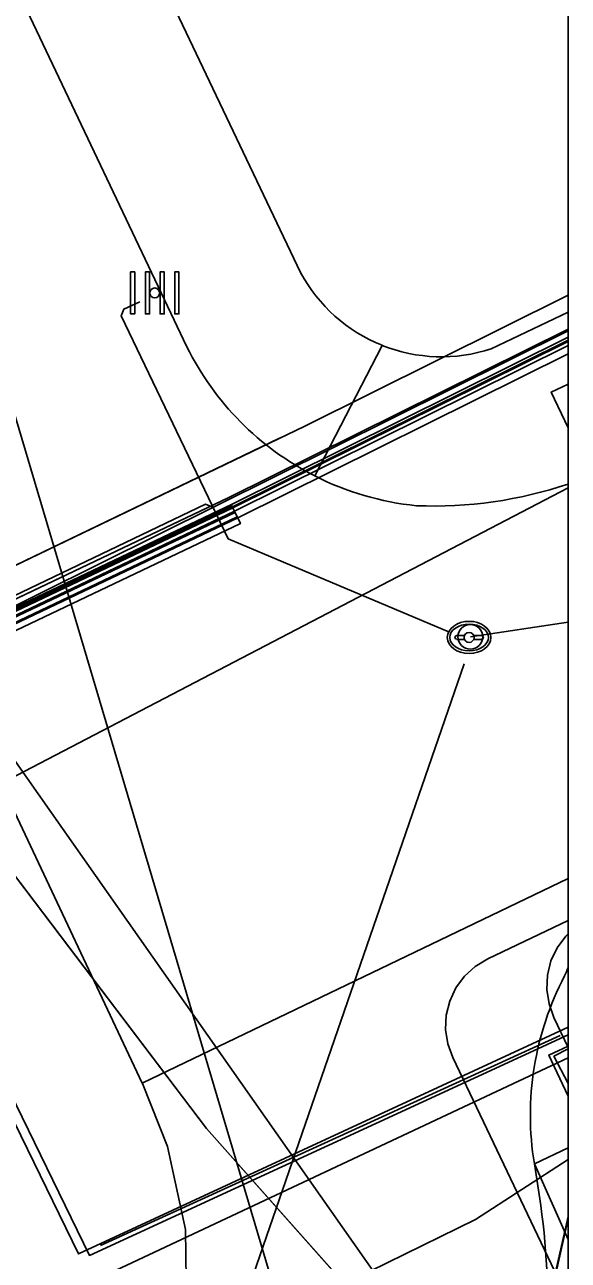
# Model space of a CAD drawing. Extents: x 192672 to 192910, y 446344 to 446512.
# Drawn here: x 192849.64 to 192860.64, y 446452.12 to 446477.15 of the extents above; entities that cross this region are included whole.
import ezdxf

# ---------------------------------------------------------------- set-up
doc = ezdxf.new("R2010")
doc.units = 0
for name, color, linetype in [('1010 viewport', 7, 'Continuous'), ('B-OI-KL-()_OVERIG_RIOOLVRIJVERVAL-S', 7, 'Continuous'), ('B-OI-KL-BUISLEIDING_OLIEGASCHEMICALIEN_GASLAGEDRUK-G', 7, 'Continuous'), ('B-OI-KL-DATA-G', 7, 'Continuous'), ('B-OI-KL-DATA_MANTELBUIS-G', 7, 'Continuous'), ('B-OI-KL-ET_LS-G', 7, 'Continuous'), ('B-OI-KL-ET_LS_MANTELBUIS-G', 7, 'Continuous'), ('B-OI-KL-ET_MS-G', 7, 'Continuous'), ('B-OI-KL-ET_MS_MANTELBUIS-G', 7, 'Continuous'), ('B-OI-KL-WATER-G', 7, 'Continuous'), ('B-OI-RI-RIOOLVRIJVERVAL-G', 7, 'Continuous'), ('Default', 7, 'Continuous'), ('inspectie-   rioolput', 7, 'Continuous'), ('kant open verharding', 7, 'Continuous'), ('kant verharding', 7, 'Continuous'), ('kolk', 7, 'Continuous'), ('verkeerseiland - berm', 7, 'Continuous')]:
    doc.layers.add(name, color=color, linetype=linetype)

# ---------------------------------------------------------------- blocks, each defined once
blk = doc.blocks.new('B-OI-KL-()_OVERIG_RIOOLVRIJVERVAL-S')
at = {"layer": 'Default'}
blk.add_circle((0, 0), 0.25, dxfattribs=at)

msp = doc.modelspace()

# ---------------------------------------------------------------- linework, layer by layer
at = {"layer": '1010 viewport'}
msp.add_lwpolyline([(192675.743, 446509.756), (192860.643, 446509.756), (192860.643, 446345.556), (192675.743, 446345.556)], close=True, dxfattribs=at)
at = {"layer": 'B-OI-KL-BUISLEIDING_OLIEGASCHEMICALIEN_GASLAGEDRUK-G'}
msp.add_lwpolyline([(192860.643, 446456.4), (192860.352, 446456.25), (192860.643, 446455.699)], dxfattribs=at)
at = {"layer": 'B-OI-KL-DATA-G'}
for points in [[(192822.031, 446509.756), (192825.241, 446502.984), (192833.914, 446484.678), (192835.489, 446481.354), (192838.315, 446478.134), (192842.706, 446469.973), (192847.716, 446462.173), (192853.316, 446454.787), (192859.471, 446447.855), (192860.643, 446453.004)], [(192822.031, 446509.756), (192825.241, 446502.984), (192833.914, 446484.678), (192835.489, 446481.354), (192838.315, 446478.134), (192842.706, 446469.973), (192847.716, 446462.173), (192853.316, 446454.787), (192859.471, 446447.855), (192860.643, 446453.004)], [(192822.031, 446509.756), (192825.241, 446502.984), (192833.914, 446484.678), (192835.489, 446481.354), (192838.315, 446478.134), (192842.706, 446469.973), (192847.716, 446462.173), (192853.316, 446454.787), (192859.471, 446447.855), (192860.643, 446453.004)], [(192860.643, 446452.955), (192859.5, 446447.9), (192838.3, 446478.1), (192835.5, 446481.4), (192830.8, 446491.2), (192824.7, 446504.1), (192822.051, 446509.756)], [(192860.643, 446452.955), (192859.5, 446447.9), (192838.3, 446478.1), (192835.5, 446481.4), (192822.054, 446509.756)], [(192860.643, 446452.955), (192859.5, 446447.9), (192838.3, 446478.1), (192835.5, 446481.4), (192822.054, 446509.756)], [(192675.743, 446430.36), (192720.2, 446413.771), (192739.906, 446406.53), (192752.421, 446411.058), (192770.152, 446404.44), (192773.577, 446403.064), (192825.629, 446383.71), (192826.856, 446388.539), (192834.171, 446407.983), (192839.017, 446421.742), (192838.042, 446426.7), (192842.865, 446440.095), (192846.683, 446450.008), (192848.26, 446453.903), (192848.365, 446454.374), (192848.254, 446454.945), (192844.011, 446462.681), (192860.643, 446470.952)]]:
    msp.add_lwpolyline(points, dxfattribs=at)
at = {"layer": 'B-OI-KL-DATA_MANTELBUIS-G'}
msp.add_lwpolyline([(192859.47, 446447.855), (192856.397, 446451.318), (192853.316, 446454.787), (192850.522, 446458.473), (192847.716, 446462.173), (192845.206, 446466.081), (192842.706, 446469.973), (192840.508, 446474.058), (192838.315, 446478.134)], dxfattribs=at)
at = {"layer": 'B-OI-KL-ET_LS-G'}
for points in [[(192822.952, 446509.756), (192850.947, 446452.216), (192860.643, 446456.683)], [(192860.643, 446471.674), (192855.308, 446469.018), (192846.687, 446464.873), (192845.333, 446464.228), (192846.365, 446462.061), (192840.536, 446458.952)], [(192860.643, 446470.985), (192853.753, 446467.563), (192843.442, 446462.657), (192842.476, 446464.719)], [(192860.643, 446470.651), (192853.885, 446467.294), (192845.216, 446463.169), (192844.43, 446462.795), (192844.044, 446462.611), (192844.191, 446462.302), (192845.901, 446458.82), (192848.033, 446454.48), (192848.021, 446454.392), (192847.702, 446450.846), (192844.451, 446444.169), (192842.774, 446440.064), (192838.296, 446427.628), (192839.011, 446421.946), (192838.979, 446421.373), (192838.731, 446420.673), (192837.083, 446416.058), (192835.6, 446411.903), (192834.188, 446408.031), (192832.801, 446404.329), (192833.741, 446403.977)], [(192860.643, 446470.819), (192853.82, 446467.429), (192844.159, 446462.832), (192848.319, 446454.352), (192847.996, 446450.764), (192844.729, 446444.056), (192843.125, 446439.931), (192842.595, 446438.42)], [(192843.078, 446439.949), (192844.684, 446444.078), (192847.947, 446450.778), (192848.268, 446454.343), (192844.136, 446462.766), (192853.841, 446467.384), (192860.643, 446470.763)], [(192860.643, 446470.484), (192853.949, 446467.159), (192845.28, 446463.034), (192844.2, 446462.52), (192848.176, 446454.416), (192848.17, 446454.373), (192847.849, 446450.805), (192844.587, 446444.106), (192842.917, 446440.019)], [(192860.643, 446468.983), (192860.298, 446469.708), (192860.643, 446469.872)], [(192846.694, 446462.874), (192846.532, 446462.71), (192845.796, 446462.355), (192850.723, 446452.246), (192860.643, 446456.839)], [(192860.643, 446459.002), (192859.011, 446458.223), (192858.759, 446458.071), (192858.542, 446457.873), (192858.368, 446457.636), (192858.243, 446457.37), (192858.172, 446457.084), (192858.159, 446456.79), (192858.203, 446456.5), (192858.303, 446456.223), (192860.643, 446451.319)], [(192860.643, 446458.732), (192860.592, 446458.685), (192860.418, 446458.448), (192860.293, 446458.182), (192860.222, 446457.896), (192860.209, 446457.602), (192860.253, 446457.312), (192860.353, 446457.035), (192860.643, 446456.426)], [(192860.643, 446455.444), (192860.248, 446456.274), (192860.643, 446456.454)]]:
    msp.add_lwpolyline(points, dxfattribs=at)
at = {"layer": 'B-OI-KL-ET_LS_MANTELBUIS-G'}
for points in [[(192846.687, 446464.873), (192854.798, 446468.773)], [(192845.088, 446463.44), (192853.753, 446467.563)], [(192853.82, 446467.429), (192845.152, 446463.305)], [(192851.17, 446452.416), (192860.481, 446456.67)]]:
    msp.add_lwpolyline(points, dxfattribs=at)
at = {"layer": 'B-OI-KL-ET_MS-G'}
msp.add_lwpolyline([(192806.764, 446390.772), (192825.096, 446383.91), (192826.671, 446388.028), (192834.794, 446409.643), (192839.188, 446421.141), (192838.367, 446427.603), (192842.844, 446440.037), (192844.587, 446444.106), (192847.849, 446450.805), (192847.991, 446451.236), (192848.111, 446451.673), (192848.209, 446452.116), (192848.285, 446452.564), (192848.339, 446453.014), (192848.37, 446453.467), (192848.378, 446453.921), (192848.364, 446454.374), (192844.011, 446462.68), (192853.853, 446467.362), (192860.643, 446470.735)], dxfattribs=at)
at = {"layer": 'B-OI-KL-ET_MS_MANTELBUIS-G'}
for points in [[(192845.27, 446463.056), (192845.162, 446463.282), (192853.831, 446467.407), (192853.939, 446467.181), (192845.27, 446463.056)], [(192845.183, 446463.238), (192853.853, 446467.362)], [(192853.895, 446467.272), (192854.003, 446467.046), (192845.334, 446462.921), (192845.226, 446463.147), (192853.895, 446467.272)]]:
    msp.add_lwpolyline(points, dxfattribs=at)
at = {"layer": 'B-OI-KL-WATER-G'}
msp.add_line((192860.643, 446456.219), (192849.771, 446451.113), dxfattribs=at)
at = {"layer": 'B-OI-RI-RIOOLVRIJVERVAL-G'}
for p, q in [((192858.66, 446464.75), (192860.643, 446465.048)), ((192860.643, 446454.161), (192858.764, 446452.941))]:
    msp.add_line(p, q, dxfattribs=at)
for points in [[(192848.69, 446471.73), (192855.92, 446447.38)], [(192851.969, 446471.541), (192851.641, 446471.391), (192851.59, 446471.257), (192853.754, 446466.738)], [(192848.503, 446465.222), (192848.596, 446465.191), (192853.294, 446467.44), (192853.447, 446467.38)], [(192858.24, 446464.841), (192853.754, 446466.738)], [(192852.296, 446446.123), (192858.538, 446464.2)], [(192854.827, 446451.015), (192858.764, 446452.941)]]:
    msp.add_lwpolyline(points, dxfattribs=at)
at = {"layer": 'inspectie-   rioolput'}
for p, q in [((192858.543, 446464.774), (192858.386, 446464.774)), ((192858.386, 446464.699), (192858.543, 446464.699)), ((192858.886, 446464.774), (192858.729, 446464.774)), ((192858.729, 446464.699), (192858.886, 446464.699))]:
    msp.add_line(p, q, dxfattribs=at)
for centre, radius, start, end in [((192858.636, 446464.737), 0.1, 0, 180), ((192858.386, 446464.737), 0.0375, 90, 270), ((192858.636, 446464.737), 0.1, 157.9757, 180), ((192858.636, 446464.737), 0.1, 180, 202.0243), ((192858.636, 446464.737), 0.1, 180, 0), ((192858.636, 446464.737), 0.1, 0, 22.0243), ((192858.636, 446464.737), 0.1, 337.9757, 0), ((192858.886, 446464.737), 0.0375, 270, 90)]:
    msp.add_arc(centre, radius, start, end, dxfattribs=at)
for major_axis, ratio in [((-0.442, 0), 0.73911), ((-0.392, 0), 0.689655)]:
    msp.add_ellipse((192858.636, 446464.737), major_axis=major_axis, ratio=ratio, dxfattribs=at)
at = {"layer": 'kant open verharding'}
for p, q in [((192835.606, 446507.086), (192852.92, 446470.626)), ((192855.223, 446472.129), (192850.183, 446482.725)), ((192860.643, 446471.328), (192859.082, 446470.584)), ((192855.509, 446468.01), (192856.872, 446470.656)), ((192849.159, 446461.777), (192860.643, 446467.769)), ((192852.016, 446455.709), (192860.643, 446459.852)), ((192860.643, 446454.394), (192859.957, 446454.068))]:
    msp.add_line(p, q, dxfattribs=at)
for centre, radius, start, end in [((192858.074, 446473.662), 3.237, 208.258, 248.1951), ((192858.147, 446473.21), 5.83, 206.3039, 243.1017), ((192858.076, 446473.668), 3.244, 248.2098, 288.0583), ((192858.148, 446473.204), 5.826, 243.064, 264.2745), ((192857.92, 446475.928), 8.528, 267.6246, 288.6203)]:
    msp.add_arc(centre, radius, start, end, dxfattribs=at)
at = {"layer": 'kant verharding'}
msp.add_line((192849.159, 446461.777), (192852.016, 446455.709), dxfattribs=at)
msp.add_lwpolyline([(192849.014, 446439.367), (192852.558, 446448.85), (192852.92, 446450.686), (192852.89, 446452.743), (192852.529, 446454.425), (192852.02, 446455.701), (192852.016, 446455.709)], dxfattribs=at)
for centre, radius, start, end in [((192865.975, 446455.055), 6.099, 152.4135, 189.311), ((192867.606, 446454.896), 7.643, 155.6521, 157.0228)]:
    msp.add_arc(centre, radius, start, end, dxfattribs=at)
at = {"layer": 'kolk'}
for points in [[(192851.865, 446471.718), (192851.865, 446472.143), (192851.78, 446472.143), (192851.78, 446471.718), (192851.78, 446471.293), (192851.865, 446471.293)], [(192852.163, 446471.718), (192852.163, 446472.143), (192852.078, 446472.143), (192852.078, 446471.718), (192852.078, 446471.293), (192852.163, 446471.293)], [(192852.46, 446471.718), (192852.46, 446472.143), (192852.375, 446472.143), (192852.375, 446471.718), (192852.375, 446471.293), (192852.46, 446471.293)], [(192852.758, 446471.718), (192852.758, 446472.143), (192852.673, 446472.143), (192852.673, 446471.718), (192852.673, 446471.293), (192852.758, 446471.293)]]:
    msp.add_lwpolyline(points, close=True, dxfattribs=at)
for start, end in [(0, 180), (180, 0)]:
    msp.add_arc((192852.269, 446471.718), 0.1, start, end, dxfattribs=at)
at = {"layer": 'verkeerseiland - berm'}
for q in [(192860.643, 446452.54), (192860.085, 446453.225)]:
    msp.add_line((192859.957, 446454.068), q, dxfattribs=at)
msp.add_arc((192846.65, 446451.307), 13.572, 343.1559, 8.126, dxfattribs=at)

# ---------------------------------------------------------------- block references
at = {"layer": 'B-OI-KL-()_OVERIG_RIOOLVRIJVERVAL-S'}
msp.add_blockref('B-OI-KL-()_OVERIG_RIOOLVRIJVERVAL-S', (192858.66, 446464.75), dxfattribs=at)

doc.saveas('drawing.dxf')
